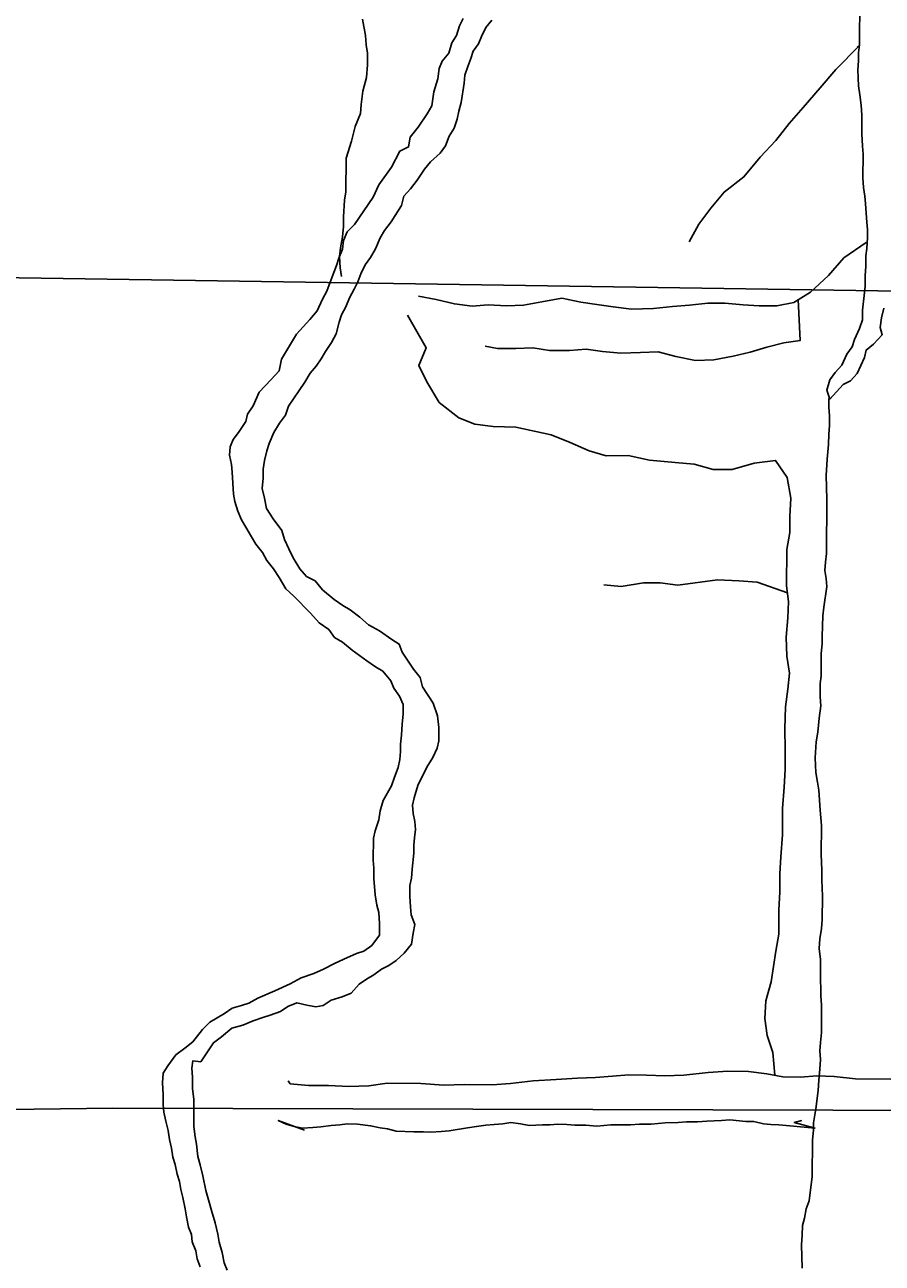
# Model space of a CAD drawing. Extents: x 1588073 to 2013523, y 1090242 to 1357120.
# Drawn here: x 1823455 to 1825795, y 1246645 to 1250024 of the extents above; entities that cross this region are included whole.
import ezdxf

# ---------------------------------------------------------------- set-up
doc = ezdxf.new("R2010")
doc.units = 0
for name, color, linetype in [('GM_X_County_Road', 7, 'Continuous'), ('GM_X_Minor_River', 7, 'Continuous'), ('GM_X_Section', 7, 'Continuous')]:
    doc.layers.add(name, color=color, linetype=linetype)

msp = doc.modelspace()

# ---------------------------------------------------------------- linework, layer by layer
at = {"layer": 'GM_X_County_Road'}
msp.add_lwpolyline([(1816265, 1247010.7), (1816903.7, 1246943.8), (1817234.7, 1246951), (1817399.8, 1246954.5), (1821264.7, 1247037.4), (1823695.3, 1247068.1), (1828278.4, 1247055.3)], dxfattribs=at)
at = {"layer": 'GM_X_Minor_River'}
for points in [[(1825733.5, 1250093.6), (1825732.6, 1249969.2), (1825730.4, 1249947.1), (1825730.2, 1249925), (1825728.1, 1249901), (1825729.7, 1249856.8), (1825733.6, 1249832.7), (1825737.4, 1249804.6), (1825739.2, 1249776.5), (1825738.8, 1249726.3), (1825740.6, 1249692.2), (1825742.4, 1249670.1), (1825741.9, 1249605.9), (1825743.8, 1249579.8), (1825747.6, 1249555.7), (1825749.4, 1249535.6), (1825751.3, 1249509.5), (1825753.1, 1249485.4), (1825754.9, 1249465.3), (1825754.8, 1249443.2), (1825752.6, 1249413.1), (1825750.4, 1249393.1), (1825750.2, 1249365), (1825748, 1249338.9), (1825747.8, 1249310.8), (1825745.6, 1249284.8)], [(1824651.4, 1250040.4), (1824641.2, 1250020.4), (1824633, 1249994.4), (1824620.9, 1249974.5), (1824612.6, 1249946.4), (1824594.5, 1249924.5), (1824586.3, 1249904.5), (1824582.1, 1249876.4), (1824571.8, 1249840.4), (1824565.5, 1249802.3), (1824553.3, 1249780.4), (1824529, 1249744.4), (1824506.8, 1249716.5), (1824502.6, 1249690.5), (1824478.5, 1249678.6), (1824456.1, 1249634.7), (1824421.7, 1249586.8), (1824405.4, 1249552.8), (1824354.8, 1249479), (1824334.7, 1249459.1), (1824324.5, 1249435.1), (1824322.3, 1249411.1), (1824312.1, 1249387.1), (1824305.9, 1249367), (1824291.6, 1249329), (1824279.4, 1249297), (1824267.2, 1249275.1), (1824253, 1249243.1), (1824232.8, 1249219.2), (1824196.4, 1249179.3), (1824155.9, 1249111.4), (1824149.6, 1249079.4), (1824127.4, 1249055.5), (1824095.1, 1249021.6), (1824078.8, 1248983.6), (1824062.6, 1248961.7), (1824058.5, 1248941.7), (1824038.2, 1248911.7), (1824024, 1248891.8), (1824015.9, 1248871.8), (1824013.7, 1248849.8), (1824019.5, 1248823.6), (1824021.4, 1248803.5), (1824025, 1248743.3), (1824028.8, 1248723.2), (1824036.7, 1248697), (1824046.5, 1248672.9), (1824058.4, 1248652.7), (1824074.2, 1248626.5), (1824086.1, 1248606.3), (1824103.9, 1248584.1), (1824115.8, 1248561.9), (1824133.7, 1248539.7), (1824149.5, 1248515.5), (1824167.3, 1248485.2), (1824189.2, 1248465), (1824234.9, 1248418.4), (1824258.8, 1248392.2), (1824284.7, 1248373.9), (1824300.6, 1248351.7), (1824322.5, 1248339.5), (1824348.4, 1248317.2), (1824388.2, 1248288.7), (1824412.2, 1248272.5), (1824432.1, 1248260.3), (1824453.9, 1248234), (1824461.8, 1248213.9), (1824477.7, 1248191.7), (1824487.5, 1248169.5), (1824487.3, 1248143.4), (1824485.1, 1248115.4), (1824482.9, 1248085.3), (1824480.7, 1248061.2), (1824480.6, 1248041.1), (1824478.4, 1248019.1), (1824474.2, 1247997.1), (1824464, 1247971.1), (1824455.9, 1247947), (1824433.5, 1247907.1), (1824425.3, 1247879.1), (1824421.1, 1247855), (1824410.9, 1247825), (1824406.8, 1247805), (1824406.3, 1247744.8), (1824408.1, 1247722.7), (1824407.9, 1247694.6)], [(1824319.7, 1249336.8), (1824315.9, 1249360.9), (1824314.1, 1249391.1), (1824316.3, 1249415.1), (1824322.5, 1249445.2), (1824324.7, 1249473.2), (1824324.9, 1249499.3), (1824327.3, 1249545.5), (1824331.4, 1249567.5), (1824332.1, 1249659.8), (1824346.5, 1249705.8), (1824356.8, 1249745.9), (1824371.1, 1249781.9), (1824373.2, 1249806), (1824377.5, 1249842), (1824387.8, 1249880.1), (1824390.1, 1249914.2), (1824390.3, 1249946.3), (1824386.4, 1249968.4), (1824384.6, 1249994.5), (1824376.9, 1250038.7)], [(1824645.7, 1249811.7), (1824654.1, 1249863.8), (1824656.3, 1249885.9), (1824664.4, 1249909.9), (1824672.6, 1249931.9), (1824678.8, 1249951.9), (1824693, 1249971.8), (1824701.1, 1249991.8), (1824713.3, 1250015.8), (1824729.5, 1250035.8)], [(1825726.5, 1249961.2), (1825731.4, 1249966.4), (1825668, 1249901.5), (1825625.5, 1249851.7), (1825579.1, 1249797.9), (1825540.7, 1249754.1), (1825504.3, 1249708.2), (1825461.9, 1249662.4), (1825417.4, 1249608.6), (1825363.1, 1249566.9), (1825326.7, 1249523.1), (1825294.3, 1249479.2), (1825267.9, 1249431.2)], [(1824291.3, 1247362.5), (1824321.5, 1247372.2), (1824345.6, 1247382.1), (1824367.8, 1247406), (1824387.9, 1247419.8), (1824408, 1247431.7), (1824428.2, 1247447.6), (1824448.3, 1247457.5), (1824468.4, 1247471.3), (1824490.6, 1247491.2), (1824510.8, 1247515.1), (1824515, 1247545.2), (1824519.2, 1247569.2), (1824509.4, 1247595.4), (1824507.5, 1247617.5), (1824505.7, 1247645.6), (1824506, 1247675.7), (1824510.1, 1247695.8), (1824512.3, 1247719.8), (1824516.6, 1247763.9), (1824516.8, 1247786), (1824518.9, 1247806), (1824521.1, 1247828.1), (1824519.2, 1247850.2), (1824515.4, 1247872.3), (1824513.6, 1247894.4), (1824517.7, 1247914.4), (1824528, 1247948.4), (1824552.4, 1247998.4), (1824568.6, 1248024.3), (1824580.8, 1248050.3), (1824585, 1248070.4), (1824585.2, 1248106.5), (1824581.4, 1248138.6), (1824569.7, 1248172.8), (1824540, 1248217.2), (1824534.1, 1248243.4), (1824516.3, 1248265.6), (1824484.6, 1248312), (1824476.7, 1248334.2), (1824456.8, 1248346.4), (1824422.9, 1248370.7), (1824393, 1248387), (1824369.1, 1248407.3), (1824343.2, 1248427.6), (1824323.2, 1248439.8), (1824299.3, 1248456), (1824267.4, 1248482.4), (1824247.6, 1248506.6), (1824223.6, 1248518.9), (1824205.8, 1248539.1), (1824188, 1248569.3), (1824176.1, 1248593.5), (1824164.3, 1248619.7), (1824156.5, 1248643.9), (1824132.6, 1248676.2), (1824114.8, 1248704.4), (1824109, 1248732.6), (1824103.2, 1248758.7), (1824105.4, 1248786.8), (1824105.6, 1248810.8), (1824109.8, 1248834.9), (1824116, 1248860.9), (1824122.1, 1248880.9), (1824134.4, 1248910.9), (1824150.6, 1248936.9), (1824166.8, 1248958.8), (1824174.9, 1248982.8), (1824219.5, 1249048.7), (1824233.7, 1249072.7), (1824249.9, 1249092.6), (1824264, 1249112.5), (1824276.2, 1249132.5), (1824292.4, 1249156.4), (1824304.6, 1249180.4), (1824312.8, 1249212.5), (1824319, 1249232.5), (1824331.2, 1249254.4), (1824341.4, 1249278.4), (1824353.6, 1249302.4), (1824363.7, 1249322.4), (1824371.9, 1249344.4), (1824384.1, 1249368.4), (1824398.2, 1249388.3), (1824412.4, 1249412.3), (1824424.7, 1249442.3), (1824436.8, 1249462.3), (1824455, 1249486.2), (1824483.4, 1249530.1), (1824489.6, 1249556.1), (1824507.8, 1249576.1), (1824526, 1249600), (1824546.2, 1249629.9), (1824562.4, 1249649.8), (1824588.6, 1249673.7), (1824602.8, 1249693.7), (1824613, 1249719.7), (1824627.2, 1249741.6), (1824635.4, 1249765.6), (1824639.5, 1249787.7), (1824645.7, 1249811.7)], [(1825750.7, 1249429.2), (1825690.3, 1249387.6), (1825647.9, 1249339.8), (1825599.4, 1249294), (1825553.2, 1249266.3), (1825507, 1249256.7), (1825459, 1249257.1), (1825414.9, 1249259.4), (1825364.9, 1249263.9), (1825318.8, 1249264.2), (1825268.7, 1249258.6), (1825222.6, 1249255), (1825170.4, 1249249.4), (1825110.3, 1249247.9), (1825060.3, 1249254.4), (1825016.3, 1249260.8), (1824972.3, 1249267.1), (1824920.3, 1249277.6), (1824866.1, 1249268), (1824816, 1249258.4), (1824769.9, 1249256.8), (1824719.8, 1249259.2), (1824675.7, 1249255.6), (1824627.7, 1249262), (1824577.7, 1249274.5), (1824529.7, 1249282.9)], [(1825745.6, 1249284.8), (1825741.3, 1249244.7), (1825741.1, 1249218.6), (1825732.9, 1249194.6), (1825718.7, 1249164.6), (1825712.5, 1249144.6), (1825698.4, 1249124.6), (1825684.1, 1249094.6), (1825666, 1249074.7), (1825651.8, 1249054.8), (1825643.6, 1249026.8), (1825651.4, 1249002.6), (1825687.8, 1249042.4), (1825707.9, 1249052.3), (1825726, 1249072.2), (1825746.4, 1249116.2), (1825750.5, 1249136.2), (1825770.7, 1249152.1), (1825794.9, 1249178), (1825789, 1249198.1), (1825793.2, 1249224.2), (1825799.4, 1249250.2)], [(1824711, 1249146.9), (1824745, 1249140.6), (1824795.1, 1249140.2), (1824841.1, 1249141.8), (1824887.2, 1249135.4), (1824941.3, 1249135), (1824987.4, 1249138.6), (1825031.4, 1249132.2), (1825081.4, 1249127.8), (1825135.5, 1249129.3), (1825183.6, 1249130.9), (1825231.6, 1249118.5), (1825285.6, 1249108), (1825335.7, 1249109.6), (1825387.8, 1249119.2), (1825434, 1249130.8), (1825480.2, 1249144.5), (1825526.3, 1249156.2), (1825570.4, 1249161.8), (1825565.3, 1249274.2)], [(1824499.3, 1249231), (1824550.7, 1249142.2), (1824530.3, 1249094.3), (1824552, 1249049.9), (1824585.7, 1248993.5), (1824639.4, 1248950.9), (1824683.4, 1248934.4), (1824733.4, 1248928), (1824795.5, 1248925.5), (1824891.5, 1248904.6), (1824943.4, 1248884.1), (1824995.4, 1248861.6), (1825041.3, 1248847.2), (1825101.4, 1248848.7), (1825159.4, 1248836.1), (1825229.5, 1248829.5), (1825281.5, 1248825.1), (1825333.5, 1248810.6), (1825385.6, 1248810.2), (1825445.8, 1248827.7), (1825504, 1248835.3), (1825535.7, 1248788.8), (1825545.3, 1248732.6), (1825542.9, 1248682.4), (1825542.6, 1248638.3), (1825534.2, 1248592.2), (1825533.5, 1248493.9), (1825539.2, 1248449.7), (1825536.9, 1248405.6), (1825532.5, 1248353.4), (1825534.1, 1248301.2), (1825541.8, 1248255), (1825537.5, 1248210.9), (1825531.1, 1248162.8), (1825528.7, 1248102.6), (1825530.3, 1248046.4), (1825529.9, 1247992.2), (1825527.5, 1247944.1), (1825523.1, 1247885.9), (1825522.6, 1247813.7), (1825518.1, 1247753.5), (1825515.8, 1247707.4), (1825515.4, 1247657.2), (1825513.1, 1247609.1), (1825512.6, 1247542.9), (1825504.2, 1247496.8), (1825491.6, 1247412.6), (1825477.2, 1247360.6), (1825474.8, 1247312.4), (1825480.5, 1247266.2), (1825496.2, 1247219.9), (1825501.4, 1247157.8)], [(1825619.6, 1247116.6), (1825621.9, 1247144.6), (1825624.1, 1247174.7), (1825626.3, 1247200.8), (1825624.4, 1247224.9), (1825626.6, 1247246.9), (1825628.8, 1247275), (1825629, 1247297.1), (1825629.3, 1247349.3), (1825627.5, 1247375.4), (1825626, 1247435.6), (1825626.2, 1247473.7), (1825622.5, 1247503.8), (1825624.7, 1247529.9), (1825628.9, 1247558), (1825631, 1247582), (1825631.5, 1247646.2), (1825629.8, 1247690.4), (1825630, 1247716.5), (1825628.3, 1247760.6), (1825628.9, 1247838.9), (1825625.2, 1247881.1), (1825621.6, 1247935.3), (1825617.8, 1247957.4), (1825613.9, 1247983.5), (1825612.2, 1248023.6), (1825614.6, 1248067.8), (1825618.7, 1248093.8), (1825623, 1248131.9), (1825627.3, 1248166), (1825625.5, 1248190.1), (1825625.7, 1248226.2), (1825627.9, 1248246.3), (1825628.3, 1248308.5), (1825630.5, 1248334.5), (1825630.7, 1248354.6), (1825633.1, 1248410.8), (1825635.3, 1248434.8), (1825643.7, 1248490.9), (1825641.8, 1248513), (1825638, 1248535.1), (1825640.2, 1248557.2), (1825642.3, 1248581.3), (1825643.4, 1248729.8), (1825641.9, 1248794), (1825644.2, 1248838.1), (1825648.5, 1248878.2), (1825648.7, 1248906.3), (1825650.9, 1248930.4), (1825651.1, 1248956.4), (1825649.2, 1248980.6), (1825649.5, 1248996), (1825649.5, 1249004.3)], [(1825034.8, 1248496.1), (1825082.8, 1248491.6), (1825143, 1248501.2), (1825189, 1248500.8), (1825237.1, 1248494.4), (1825345.3, 1248509.5), (1825403.4, 1248507), (1825453.5, 1248502.6), (1825536.1, 1248474.1)], [(1824407.9, 1247694.6), (1824411.6, 1247650.4), (1824415.4, 1247622.3), (1824421.3, 1247602.2), (1824423.1, 1247572.1), (1824422.8, 1247540), (1824402.6, 1247512), (1824380.5, 1247496.2), (1824360.4, 1247490.3), (1824326.2, 1247474.5), (1824300.1, 1247462.7), (1824269.9, 1247446.9), (1824243.8, 1247435.1), (1824209.7, 1247423.3), (1824179.5, 1247407.5), (1824137.3, 1247387.8), (1824091.1, 1247368.1), (1824066.9, 1247354.3), (1824046.9, 1247348.4), (1824020.8, 1247340.6), (1824000.6, 1247326.8), (1823960.4, 1247303), (1823940.2, 1247283.1), (1823913.9, 1247249.2), (1823891.8, 1247231.4), (1823867.6, 1247213.5), (1823845.3, 1247183.6), (1823833.2, 1247163.6), (1823831, 1247137.6), (1823832.8, 1247105.4), (1823832.6, 1247077.3), (1823834.4, 1247057.3), (1823840.2, 1247033.1), (1823846.1, 1247007), (1823849.9, 1246982.9), (1823855.7, 1246958.8), (1823859.6, 1246934.6), (1823865.4, 1246914.5), (1823871.2, 1246888.4), (1823877.1, 1246868.3), (1823881, 1246846.2), (1823886.8, 1246824.1), (1823892.6, 1246793.9), (1823896.4, 1246771.8), (1823902.2, 1246743.6), (1823910.1, 1246723.5), (1823912, 1246703.4), (1823921.8, 1246679.3), (1823925.7, 1246657.2), (1823933.5, 1246635)], [(1824007.6, 1246626.4), (1823999.7, 1246646.5), (1823993.9, 1246674.6), (1823986.1, 1246702.8), (1823982.2, 1246724.9), (1823974.4, 1246755.1), (1823964.7, 1246789.3), (1823958.8, 1246811.4), (1823949, 1246843.6), (1823941.3, 1246883.8), (1823933.5, 1246914), (1823927.7, 1246936.1), (1823923.9, 1246970.2), (1823920.1, 1246990.3), (1823916.3, 1247018.4), (1823916.8, 1247092.7), (1823913, 1247120.8), (1823913.2, 1247152.9), (1823911.4, 1247177), (1823913.6, 1247197.1), (1823935.6, 1247194.9), (1823951.8, 1247218.8), (1823970, 1247246.8), (1823992.2, 1247262.6), (1824020.4, 1247286.5), (1824050.5, 1247294.2), (1824078.6, 1247306.1), (1824104.7, 1247315.9), (1824124.8, 1247321.7), (1824152.9, 1247331.5), (1824173, 1247345.4), (1824197.2, 1247355.2), (1824225.2, 1247349), (1824249.2, 1247344.8), (1824269.2, 1247348.6), (1824291.3, 1247362.5)], [(1824173.6, 1247142.7), (1824179.5, 1247134.6), (1824229.6, 1247130.2), (1824283.6, 1247129.8), (1824339.7, 1247127.3), (1824393.8, 1247128.8), (1824443.9, 1247136.4), (1824536.1, 1247135.7), (1824598.2, 1247131.1), (1824654.2, 1247132.7), (1824730.4, 1247132), (1824780.5, 1247135.6), (1824842.6, 1247143.1), (1824904.7, 1247146.6), (1824962.9, 1247150.1), (1825012.9, 1247151.7), (1825059, 1247155.4), (1825103.1, 1247159), (1825151.2, 1247158.6), (1825201.3, 1247156.2), (1825253.4, 1247157.8), (1825319.5, 1247165.2), (1825373.6, 1247168.8), (1825429.7, 1247168.3), (1825479.8, 1247161.9), (1825523.8, 1247153.5), (1825571.8, 1247153.1), (1825615.9, 1247156.7), (1825664, 1247154.3), (1825722, 1247147.8), (1825818.2, 1247147)], [(1825576, 1246631.3), (1825574.5, 1246695.6), (1825576.7, 1246721.6), (1825576.9, 1246747.7), (1825583.1, 1246767.7), (1825587.3, 1246793.8), (1825595.4, 1246815.8), (1825603.9, 1246881.9), (1825604.6, 1246982.2), (1825606.8, 1247008.3), (1825607, 1247028.4), (1825613.3, 1247066.5), (1825619.6, 1247116.6)], [(1824218.7, 1247007.8), (1824146.7, 1247034.6), (1824168.7, 1247024.4), (1824190.7, 1247018.2), (1824212.7, 1247014), (1824240.8, 1247015.7), (1824262.8, 1247017.6), (1824290.9, 1247021.3), (1824314.9, 1247023.1), (1824335, 1247025), (1824363, 1247024.7), (1824399, 1247020.4), (1824425, 1247014.2), (1824445, 1247012), (1824469, 1247005.8), (1824517.1, 1247003.4), (1824543.1, 1247003.2), (1824563.2, 1247003), (1824591.2, 1247004.8), (1824613.3, 1247006.6), (1824663.4, 1247014.2), (1824687.5, 1247018), (1824713.5, 1247021.8), (1824735.6, 1247023.6), (1824759.6, 1247025.4), (1824781.7, 1247029.3), (1824807.7, 1247025), (1824831.7, 1247020.8), (1824867.8, 1247022.5), (1824887.8, 1247022.4), (1824909.9, 1247024.2), (1824933.9, 1247024), (1824955.9, 1247021.8), (1824986, 1247021.5), (1825016, 1247019.3), (1825054.1, 1247023), (1825108.2, 1247022.5), (1825132.2, 1247024.3), (1825164.3, 1247024.1), (1825202.3, 1247027.8), (1825238.4, 1247029.4), (1825260.5, 1247031.3), (1825290.5, 1247031), (1825316.6, 1247032.8), (1825356.6, 1247034.5), (1825378.7, 1247036.3), (1825422.7, 1247031.9), (1825444.8, 1247031.7), (1825470.8, 1247025.5), (1825490.8, 1247023.3), (1825512.8, 1247023.1), (1825611.9, 1247013.7)], [(1825611.9, 1247013.7), (1825554.9, 1247028.8), (1825575, 1247034.7)]]:
    msp.add_lwpolyline(points, dxfattribs=at)
at = {"layer": 'GM_X_Section'}
msp.add_lwpolyline([(1823027, 1249340.6), (1823139, 1249337.9), (1828305.9, 1249259.7), (1828188, 1244461.4), (1822886.6, 1244464.4)], close=True, dxfattribs=at)

doc.saveas('drawing.dxf')
